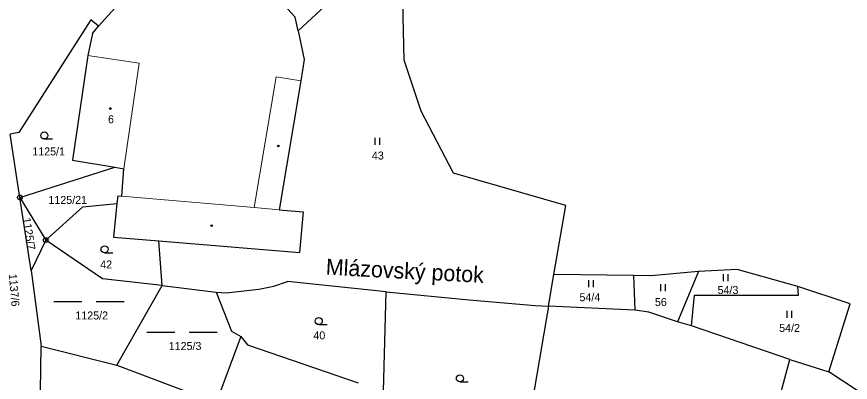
# Model space of a CAD drawing. Extents: x -765428 to -762163, y -1107632 to -1104975.
# Drawn here: x -764128.3 to -763951.2, y -1106093.3 to -1106015.6 of the extents above; entities that cross this region are included whole.
import ezdxf
from ezdxf.enums import TextEntityAlignment as Align

# ---------------------------------------------------------------- set-up
doc = ezdxf.new("R2010")
doc.units = 0
doc.header["$LTSCALE"] = 0.68
for name, color, linetype, lineweight in [('1', 7, 'Continuous', 25), ('3', 7, 'Continuous', 25), ('4', 7, 'Continuous', 13), ('5', 7, 'Continuous', 25), ('7', 7, 'Continuous', 13), ('8', 7, 'Continuous', 25)]:
    doc.layers.add(name, color=color, linetype=linetype, lineweight=lineweight)
doc.layers.add('2', color=7, linetype='Continuous')

msp = doc.modelspace()

# ---------------------------------------------------------------- linework, layer by layer
at = {"layer": '1'}
for p, q in [((-764110.92, -1106017.56), (-764093.06, -1105997.72)), ((-764049.27, -1106000.65), (-764068.52, -1106018.58)), ((-764069.13, -1106015.69), (-764071.54, -1106013.06)), ((-764045.99, -1106024.77), (-764046.26, -1106012.4)), ((-764112.54, -1106016.23), (-764127.87, -1106040.16)), ((-764110.92, -1106017.56), (-764112.54, -1106016.23)), ((-764068.52, -1106018.58), (-764069.13, -1106015.69)), ((-764112.21, -1106019.13), (-764110.92, -1106017.56)), ((-764068.52, -1106018.58), (-764067.24, -1106024.68)), ((-764112.21, -1106019.13), (-764113.2, -1106023.83)), ((-764113.2, -1106023.83), (-764116.44, -1106046.07)), ((-764067.24, -1106024.68), (-764067.93, -1106029.23)), ((-764042.4, -1106035.62), (-764045.99, -1106024.77)), ((-764035.54, -1106048.85), (-764042.4, -1106035.62)), ((-764127.87, -1106040.16), (-764129.7, -1106040.51)), ((-764127.65, -1106053.99), (-764129.7, -1106040.51)), ((-764116.44, -1106046.07), (-764107.47, -1106047.58)), ((-764127.65, -1106053.99), (-764107.47, -1106047.58)), ((-764107.47, -1106047.58), (-764105.54, -1106047.9)), ((-764106, -1106053.69), (-764105.54, -1106047.9)), ((-764011.65, -1106055.69), (-764035.54, -1106048.85)), ((-764127.65, -1106053.99), (-764122.14, -1106063.05)), ((-764125.28, -1106069.53), (-764127.65, -1106053.99)), ((-764106.85, -1106053.62), (-764107.02, -1106055.29)), ((-764106.85, -1106053.62), (-764106, -1106053.69)), ((-764122.14, -1106063.05), (-764114.29, -1106055.95)), ((-764114.29, -1106055.95), (-764107.02, -1106055.29)), ((-764107.02, -1106055.29), (-764107.73, -1106062.44)), ((-764014.18, -1106070.39), (-764011.65, -1106055.69)), ((-764067.49, -1106057.04), (-764068.21, -1106065.71)), ((-764107.73, -1106062.44), (-764098.12, -1106063.24)), ((-764122.14, -1106063.05), (-764125.28, -1106069.53)), ((-764110.13, -1106071.3), (-764122.14, -1106063.05)), ((-764098.12, -1106063.24), (-764068.21, -1106065.71)), ((-764097.42, -1106072.71), (-764098.12, -1106063.24)), ((-764125.28, -1106069.53), (-764123.1, -1106085.59)), ((-763983.46, -1106069.71), (-763993.55, -1106070.62)), ((-763983.46, -1106069.71), (-763987.9, -1106080.42)), ((-763975.23, -1106069.27), (-763983.46, -1106069.71)), ((-763962.38, -1106072.94), (-763975.23, -1106069.27)), ((-764097.42, -1106072.71), (-764110.13, -1106071.3)), ((-764073.69, -1106072.85), (-764070.77, -1106071.83)), ((-764049.82, -1106074.07), (-764070.77, -1106071.83)), ((-764015.34, -1106077.09), (-764014.18, -1106070.39)), ((-763997.26, -1106070.58), (-764014.18, -1106070.39)), ((-763993.55, -1106070.62), (-763997.26, -1106070.58)), ((-763997.26, -1106070.58), (-763997.02, -1106077.94)), ((-764107.02, -1106089.63), (-764097.42, -1106072.71)), ((-764097.42, -1106072.71), (-764085.94, -1106074.09)), ((-764076.86, -1106073.5), (-764073.69, -1106072.85)), ((-763962.22, -1106074.77), (-763962.38, -1106072.94)), ((-763951.27, -1106076.6), (-763962.38, -1106072.94)), ((-764085.94, -1106074.09), (-764082.68, -1106082.42)), ((-764050.37, -1106095.15), (-764049.82, -1106074.07)), ((-764049.82, -1106074.07), (-764032.16, -1106075.72)), ((-763984.98, -1106081.25), (-763984.33, -1106074.79)), ((-763984.33, -1106074.79), (-763962.22, -1106074.77)), ((-764032.16, -1106075.72), (-764018.17, -1106076.97)), ((-764015.34, -1106077.09), (-764019.08, -1106098.98)), ((-764018.17, -1106076.97), (-764015.34, -1106077.09)), ((-763997.02, -1106077.94), (-764015.34, -1106077.09)), ((-763955.76, -1106091.07), (-763951.27, -1106076.6)), ((-763993.99, -1106078.4), (-763997.02, -1106077.94)), ((-763987.9, -1106080.42), (-763993.99, -1106078.4)), ((-763984.98, -1106081.25), (-763987.9, -1106080.42)), ((-764082.68, -1106082.42), (-764080.72, -1106083.55)), ((-763964.08, -1106088.41), (-763984.98, -1106081.25)), ((-764080.72, -1106083.55), (-764086.01, -1106097.83)), ((-764080.72, -1106083.55), (-764079.3, -1106085.3)), ((-764123.3, -1106095.13), (-764123.1, -1106085.59)), ((-764123.1, -1106085.59), (-764107.02, -1106089.63)), ((-764079.3, -1106085.3), (-764055.76, -1106093.38)), ((-763966.87, -1106098.78), (-763964.08, -1106088.41)), ((-763964.08, -1106088.41), (-763955.76, -1106091.07)), ((-764107.02, -1106089.63), (-764091.5, -1106095.53)), ((-763906.25, -1106123.86), (-763955.76, -1106091.07))]:
    msp.add_line(p, q, dxfattribs=at)
for points in [[(-764067.93, -1106029.23), (-764072.53, -1106056.6), (-764067.49, -1106057.04)], [(-764085.94, -1106074.09), (-764083.79, -1106074.26), (-764076.86, -1106073.5)]]:
    msp.add_lwpolyline(points, dxfattribs=at)
at = {"layer": '3'}
for p, q in [((-764122.453, -1106041.56), (-764120.703, -1106041.56)), ((-764052.181, -1106042.8), (-764052.181, -1106041.3)), ((-764051.18, -1106042.8), (-764051.18, -1106041.3)), ((-764109.653, -1106065.75), (-764107.903, -1106065.75)), ((-764006.781, -1106073.08), (-764006.781, -1106071.58)), ((-764005.78, -1106073.08), (-764005.78, -1106071.58)), ((-763978.151, -1106071.76), (-763978.151, -1106070.26)), ((-763977.15, -1106071.76), (-763977.15, -1106070.26)), ((-763991.461, -1106073.94), (-763991.461, -1106072.44)), ((-763990.46, -1106073.94), (-763990.46, -1106072.44)), ((-764120.469, -1106076.12), (-764114.469, -1106076.12)), ((-764111.469, -1106076.12), (-764105.469, -1106076.12)), ((-763964.631, -1106079.58), (-763964.631, -1106078.08)), ((-763963.63, -1106079.58), (-763963.63, -1106078.08)), ((-764064.143, -1106081.03), (-764062.393, -1106081.03)), ((-764100.709, -1106082.59), (-764094.709, -1106082.59)), ((-764091.709, -1106082.59), (-764085.709, -1106082.59)), ((-764034.163, -1106093.2), (-764032.413, -1106093.2))]:
    msp.add_line(p, q, dxfattribs=at)
for centre in [(-764122.4529, -1106040.8098), (-764109.6529, -1106064.9998), (-764064.1429, -1106080.2798), (-764034.1629, -1106092.4498)]:
    msp.add_circle(centre, 0.75, dxfattribs=at)
at = {"layer": '4'}
for p, q in [((-764102.27, -1106025.42), (-764113.2, -1106023.83)), ((-764102.27, -1106025.42), (-764105.54, -1106047.9)), ((-764077.89, -1106056.13), (-764073.22, -1106028.34)), ((-764073.22, -1106028.34), (-764067.93, -1106029.23)), ((-764106, -1106053.69), (-764077.89, -1106056.13)), ((-764077.89, -1106056.13), (-764072.53, -1106056.6))]:
    msp.add_line(p, q, dxfattribs=at)
at = {"layer": '5'}
for centre in [(-764108.4168, -1106035.0892), (-764072.7468, -1106043.0392), (-764086.8968, -1106059.9892)]:
    msp.add_circle(centre, 0.175, dxfattribs=at)
at = {"layer": '8'}
for centre, radius in [((-764127.65, -1106053.9899), 0.5), ((-764127.65, -1106053.9899), 0.0303), ((-764122.14, -1106063.0499), 0.5), ((-764122.14, -1106063.0499), 0.0303)]:
    msp.add_circle(centre, radius, dxfattribs=at)

# ---------------------------------------------------------------- texts
at = {"layer": '2'}
for s, p in [('6', (-764108.92, -1106038.215)), ('1125/1', (-764125.02, -1106045.055)), ('43', (-764052.86, -1106045.925)), ('42', (-764110.58, -1106069.085)), ('1125/2', (-764115.87, -1106079.925)), ('40', (-764065.29, -1106084.155)), ('1125/3', (-764096.03, -1106086.425))]:
    msp.add_text(s, height=1.7, dxfattribs=at).set_placement(p)
for s, p in [('1125/21', (-764117.479, -1106055.365)), ('54/3', (-763977.199, -1106074.515)), ('54/4', (-764006.549, -1106076.045)), ('56', (-763991.469, -1106077.065)), ('54/2', (-763964.119, -1106082.575))]:
    msp.add_text(s, height=1.7, dxfattribs=at).set_placement(p, align=Align.CENTER)
for s, rotation, p in [('1125/7', 279, (-764127.089, -1106058.406)), ('1137/6', 275, (-764130.003, -1106070.297))]:
    msp.add_text(s, height=1.7, rotation=rotation, dxfattribs=at).set_placement(p)
at = {"layer": '7'}
msp.add_text('Mlázovský potok', height=3.4, rotation=357, dxfattribs=at).set_placement((-764062.714, -1106070.398))

doc.saveas('drawing.dxf')
